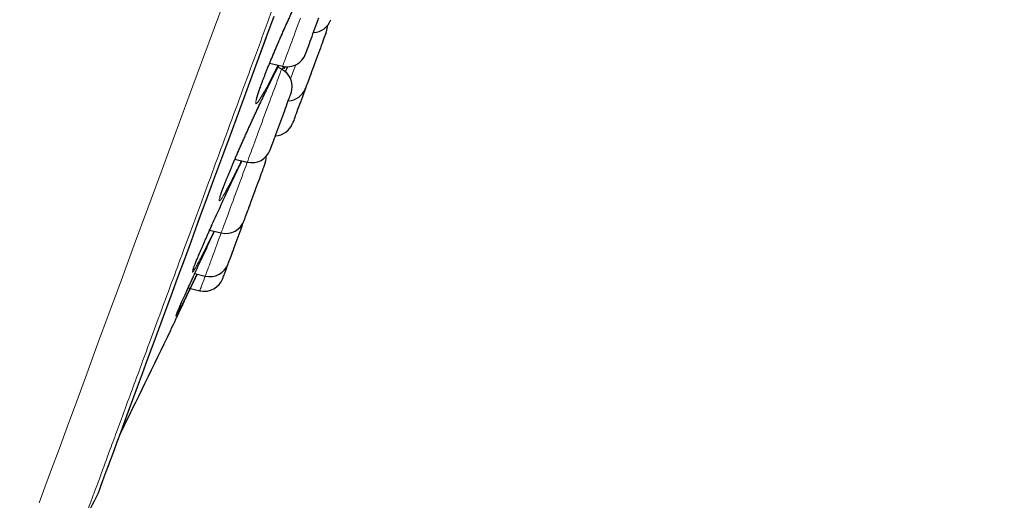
# Model space of a CAD drawing. Header units: millimetres. Extents: x 8 to 976, y 12 to 975.
# Tile 341 of 351: x 700 to 725, y 789 to 802. Entities that reach past the tile are written whole.
import ezdxf

# ---------------------------------------------------------------- set-up
doc = ezdxf.new("R2010")
doc.units = ezdxf.units.MM

msp = doc.modelspace()

# ---------------------------------------------------------------- linework, layer by layer
at = {"color": 7, "linetype": 'Continuous', "lineweight": 30}
for p, q in [((706.738, 800.452), (707.068, 800.375)), ((707.041, 800.3), (706.948, 800.348)), ((705.854, 798.01), (706.169, 797.936)), ((706.089, 796.453), (706.105, 796.496)), ((705.212, 796.208), (705.506, 796.139)), ((704.831, 795.102), (705.1, 795.038)), ((704.664, 794.738), (704.714, 794.726)), ((704.723, 794.724), (704.963, 794.668))]:
    msp.add_line(p, q, dxfattribs=at)
at = {"color": 252, "linetype": 'Continuous', "lineweight": 0}
msp.add_line((707.09, 800.373), (707.057, 800.29), dxfattribs=at)
at = {"color": 252, "linetype": 'Continuous', "lineweight": 0, "flags": 128}
for points in [[(700.877, 789.276), (701.024, 789.673), (701.192, 790.129), (701.381, 790.643), (701.595, 791.223), (701.831, 791.862), (702.087, 792.556), (702.363, 793.305), (702.66, 794.108), (702.969, 794.947), (703.296, 795.834), (703.641, 796.768), (704.002, 797.748), (704.386, 798.789), (704.786, 799.873), (705.201, 800.998), (705.631, 802.162)], [(702.382, 789.531), (702.386, 789.542), (702.398, 789.574), (702.418, 789.627), (702.445, 789.701), (702.48, 789.796), (702.523, 789.912), (702.573, 790.049), (702.632, 790.207), (702.698, 790.386), (702.771, 790.586), (702.852, 790.805), (702.941, 791.046), (703.037, 791.306), (703.14, 791.586), (703.251, 791.886), (703.369, 792.206), (703.494, 792.545), (703.626, 792.903), (703.765, 793.28), (703.911, 793.676), (704.064, 794.09), (704.223, 794.522), (704.389, 794.972), (704.562, 795.439), (704.74, 795.924), (704.925, 796.425), (705.116, 796.943), (705.313, 797.477), (705.516, 798.027), (705.725, 798.592), (705.939, 799.172), (706.158, 799.767), (706.383, 800.376), (706.612, 800.998), (706.847, 801.634)], [(706.946, 800.404), (706.909, 800.328), (706.821, 800.15), (706.739, 799.987), (706.663, 799.841), (706.599, 799.723), (706.543, 799.623), (706.49, 799.537), (706.448, 799.472), (706.415, 799.432), (706.394, 799.417), (706.383, 799.427), (706.383, 799.46), (706.395, 799.518), (706.418, 799.599), (706.451, 799.703), (706.494, 799.827), (706.547, 799.97), (706.608, 800.13), (706.678, 800.306), (706.755, 800.496), (706.839, 800.696), (706.927, 800.904), (707.02, 801.119), (707.116, 801.335), (707.214, 801.553), (707.312, 801.768)], [(707.17, 800.651), (707.192, 800.711), (707.216, 800.776), (707.242, 800.846), (707.269, 800.919), (707.298, 800.996), (707.327, 801.076), (707.358, 801.159), (707.389, 801.245), (707.421, 801.332), (707.454, 801.42), (707.487, 801.51), (707.52, 801.599)], [(707.068, 800.375), (707.068, 800.375), (707.07, 800.38), (707.074, 800.391), (707.081, 800.41), (707.09, 800.435), (707.102, 800.466), (707.116, 800.503), (707.132, 800.547), (707.15, 800.596), (707.17, 800.651)], [(707.402, 800.412), (707.37, 800.326), (707.339, 800.242), (707.309, 800.161), (707.28, 800.082), (707.27, 800.055)], [(706.227, 798.094), (706.245, 798.142), (706.264, 798.195), (706.286, 798.254), (706.309, 798.317), (706.334, 798.385), (706.361, 798.457), (706.389, 798.533), (706.418, 798.613), (706.449, 798.695), (706.48, 798.78), (706.512, 798.866), (706.544, 798.954), (706.577, 799.043), (706.61, 799.133), (706.643, 799.222), (706.676, 799.311), (706.708, 799.399), (706.74, 799.485), (706.771, 799.569), (706.801, 799.65), (706.83, 799.728), (706.857, 799.803), (706.884, 799.874), (706.908, 799.94), (706.931, 800.002), (706.952, 800.059), (706.971, 800.11), (706.988, 800.156), (707.002, 800.196), (707.015, 800.23), (707.025, 800.257), (707.032, 800.277), (707.038, 800.291), (707.04, 800.299), (707.041, 800.3)], [(706.169, 797.936), (706.17, 797.939), (706.173, 797.948), (706.179, 797.965), (706.188, 797.987), (706.199, 798.017), (706.212, 798.052), (706.227, 798.094)], [(705.532, 796.21), (705.544, 796.244), (705.559, 796.284), (705.576, 796.33), (705.595, 796.381), (705.616, 796.438), (705.639, 796.5), (705.664, 796.567), (705.69, 796.638), (705.717, 796.713), (705.746, 796.791), (705.776, 796.873), (705.807, 796.957), (705.839, 797.043), (705.872, 797.13), (705.904, 797.219), (705.937, 797.309), (705.97, 797.398), (706.003, 797.487), (706.036, 797.575), (706.067, 797.662), (706.099, 797.746), (706.129, 797.828), (706.158, 797.908), (706.169, 797.936)], [(705.106, 795.056), (705.113, 795.075), (705.123, 795.101), (705.134, 795.132), (705.149, 795.171), (705.165, 795.215), (705.183, 795.264), (705.204, 795.32), (705.226, 795.38), (705.25, 795.445), (705.276, 795.515), (705.303, 795.589), (705.331, 795.666), (705.361, 795.747), (705.392, 795.83), (705.423, 795.916), (705.456, 796.003), (705.488, 796.091), (705.506, 796.139)], [(705.506, 796.139), (705.506, 796.14), (705.509, 796.148), (705.514, 796.162), (705.522, 796.183), (705.532, 796.21)], [(704.963, 794.668), (704.964, 794.671), (704.968, 794.681), (704.974, 794.698), (704.983, 794.722), (704.994, 794.751), (705.007, 794.788), (705.023, 794.83), (705.041, 794.878), (705.06, 794.932), (705.082, 794.991), (705.1, 795.038)]]:
    msp.add_lwpolyline(points, dxfattribs=at)
at = {"color": 7, "linetype": 'Continuous', "lineweight": 30, "flags": 128}
for points in [[(702.391, 789.552), (702.395, 789.562), (702.407, 789.594), (702.426, 789.647), (702.454, 789.721), (702.489, 789.816), (702.531, 789.932), (702.582, 790.069), (702.64, 790.227), (702.706, 790.406), (702.78, 790.605), (702.861, 790.825), (702.949, 791.065), (703.045, 791.325), (703.149, 791.605), (703.259, 791.905), (703.377, 792.224), (703.502, 792.563), (703.634, 792.921), (703.773, 793.298), (703.919, 793.693), (704.072, 794.107), (704.231, 794.539), (704.397, 794.989), (704.569, 795.456), (704.748, 795.94), (704.932, 796.441), (705.123, 796.958), (705.32, 797.492), (705.523, 798.041), (705.731, 798.606), (705.945, 799.186), (706.164, 799.78), (706.389, 800.389), (706.618, 801.011), (706.853, 801.646)], [(707.714, 800.856), (707.731, 800.903), (707.75, 800.955), (707.771, 801.011), (707.793, 801.07), (707.816, 801.133), (707.84, 801.198), (707.865, 801.265), (707.89, 801.334), (707.916, 801.403), (707.941, 801.472), (707.966, 801.541), (707.991, 801.608)], [(708.18, 801.252), (708.179, 801.25), (708.176, 801.242), (708.17, 801.227), (708.163, 801.205), (708.152, 801.178), (708.14, 801.144), (708.125, 801.105), (708.109, 801.06), (708.091, 801.011), (708.071, 800.957), (708.049, 800.899), (708.027, 800.837), (708.003, 800.773), (707.979, 800.707), (707.954, 800.639), (707.928, 800.57), (707.903, 800.501), (707.877, 800.432), (707.852, 800.364), (707.828, 800.298), (707.804, 800.234), (707.781, 800.172), (707.76, 800.114), (707.74, 800.06), (707.722, 800.011), (707.705, 799.966), (707.691, 799.927), (707.678, 799.893), (707.668, 799.866), (707.66, 799.844), (707.655, 799.829), (707.652, 799.821), (707.651, 799.819)], [(707.652, 800.688), (707.652, 800.689), (707.654, 800.693), (707.658, 800.705), (707.665, 800.723), (707.674, 800.747), (707.685, 800.778), (707.698, 800.814), (707.714, 800.856)], [(707.651, 799.819), (707.647, 799.807), (707.621, 799.739), (707.596, 799.67), (707.57, 799.6), (707.545, 799.532), (707.52, 799.464), (707.496, 799.398), (707.472, 799.334), (707.45, 799.273), (707.429, 799.216), (707.409, 799.163), (707.391, 799.114), (707.375, 799.07), (707.361, 799.032), (707.349, 798.999), (707.339, 798.973), (707.331, 798.952), (707.326, 798.938), (707.324, 798.931), (707.323, 798.93)], [(706.788, 798.345), (706.802, 798.383), (706.817, 798.426), (706.835, 798.474), (706.854, 798.526), (706.875, 798.583), (706.898, 798.643), (706.921, 798.707), (706.945, 798.772), (706.97, 798.84), (706.995, 798.908), (707.021, 798.977), (707.046, 799.047), (707.072, 799.115), (707.096, 799.182), (707.12, 799.247), (707.143, 799.309), (707.165, 799.368), (707.185, 799.424), (707.204, 799.475), (707.221, 799.521), (707.237, 799.562), (707.25, 799.598), (707.261, 799.627), (707.269, 799.651), (707.276, 799.668), (707.279, 799.678), (707.281, 799.682), (707.281, 799.682)], [(706.752, 798.25), (706.753, 798.25), (706.755, 798.256), (706.76, 798.269), (706.767, 798.288), (706.776, 798.314), (706.788, 798.345)], [(706.105, 796.496), (706.115, 796.523), (706.127, 796.555), (706.142, 796.594), (706.158, 796.638), (706.176, 796.687), (706.196, 796.74), (706.217, 796.798), (706.239, 796.858), (706.263, 796.922), (706.287, 796.988), (706.312, 797.056), (706.337, 797.125), (706.363, 797.194), (706.388, 797.263), (706.414, 797.331), (706.438, 797.398), (706.462, 797.462), (706.485, 797.524), (706.506, 797.582), (706.526, 797.637), (706.545, 797.687), (706.562, 797.732), (706.576, 797.772), (706.589, 797.807), (706.6, 797.835), (706.608, 797.858), (706.614, 797.874), (706.617, 797.883), (706.618, 797.885)], [(705.687, 795.363), (705.693, 795.378), (705.701, 795.4), (705.711, 795.428), (705.724, 795.462), (705.739, 795.502), (705.755, 795.546), (705.774, 795.596), (705.794, 795.65), (705.815, 795.709), (705.838, 795.77), (705.861, 795.834), (705.886, 795.901), (705.911, 795.969), (705.936, 796.038), (705.962, 796.107), (705.987, 796.176), (706.012, 796.244), (706.037, 796.31), (706.06, 796.374), (706.083, 796.435), (706.089, 796.453)], [(705.547, 794.981), (705.548, 794.985), (705.552, 794.995), (705.558, 795.011), (705.566, 795.034), (705.577, 795.064), (705.59, 795.099), (705.605, 795.139), (705.622, 795.185), (705.641, 795.236), (705.661, 795.291), (705.683, 795.35), (705.683, 795.352)], [(705.683, 795.352), (705.684, 795.354), (705.687, 795.363)]]:
    msp.add_lwpolyline(points, dxfattribs=at)
at = {"color": 7, "linetype": 'Continuous', "lineweight": 30}
for centre, radius, start, end in [((707.824, 801.731), 0.5, 273.3294, 339.7512), ((707.711, 801.425), 0.5, 339.7512, 358.8009), ((707.183, 800.861), 0.5, 256.7512, 339.7512), ((706.812, 799.855), 0.5, 339.7512, 62.7512), ((707.182, 799.992), 0.5, 273.3294, 339.7512), ((706.854, 799.103), 0.5, 273.3294, 339.7512), ((706.283, 798.423), 0.5, 256.7512, 339.7512), ((706.149, 798.058), 0.5, 339.7512, 2.5849), ((705.62, 796.626), 0.5, 256.7512, 339.7512), ((705.214, 795.525), 0.5, 256.7512, 339.7512), ((705.078, 795.154), 0.5, 256.7512, 339.7512), ((433.881, 923.724), 300, 333.74462, 334.30491), ((702.203, 789.621), 0.2, 333.4413, 339.7512), ((434.039, 923.666), 300, 333.26848, 333.44128)]:
    msp.add_arc(centre, radius, start, end, dxfattribs=at)
at = {"color": 252, "linetype": 'Continuous', "lineweight": 0}
msp.add_arc((699.185, 797.23), 6.308, 339.6651, 339.8389, dxfattribs=at)
for points, knots in [([(700.908, 860.89), (700.905, 860.884), (700.901, 860.872), (700.866, 860.778), (700.811, 860.627), (700.732, 860.415), (700.633, 860.145), (700.512, 859.819), (700.372, 859.438), (700.211, 859.001), (700.028, 858.506), (699.824, 857.953), (699.598, 857.341), (699.353, 856.676), (699.088, 855.958), (698.806, 855.193), (698.508, 854.384), (698.194, 853.534), (697.864, 852.639), (697.516, 851.695), (697.15, 850.703), (696.766, 849.664), (696.369, 848.586), (695.957, 847.471), (695.536, 846.328), (695.105, 845.16), (694.666, 843.97), (694.217, 842.753), (693.756, 841.504), (693.284, 840.224), (692.801, 838.916), (692.312, 837.589), (691.817, 836.247), (691.32, 834.9), (690.822, 833.551), (690.325, 832.202), (689.825, 830.848), (689.322, 829.484), (688.816, 828.111), (688.307, 826.733), (687.801, 825.36), (687.297, 823.995), (686.801, 822.649), (686.312, 821.324), (685.831, 820.022), (685.358, 818.737), (684.888, 817.465), (684.425, 816.209), (683.968, 814.97), (683.521, 813.76), (683.086, 812.58), (682.665, 811.439), (682.26, 810.34), (681.87, 809.283), (681.494, 808.263), (681.13, 807.278), (680.78, 806.328), (680.444, 805.418), (680.126, 804.555), (679.825, 803.739), (679.544, 802.978), (679.284, 802.272), (679.043, 801.621), (678.822, 801.021), (678.62, 800.472), (678.436, 799.975), (678.273, 799.531), (678.131, 799.146), (678.01, 798.819), (677.912, 798.554), (677.836, 798.348), (677.782, 798.202), (677.75, 798.114), (677.743, 798.094), (677.743, 798.094), (677.743, 798.094)], [0, 0, 0, 0, 0.014, 0.028, 0.0419999, 0.0559999, 0.0699998, 0.0837499, 0.0974999, 0.1112499, 0.1249999, 0.1389999, 0.1529999, 0.1669998, 0.1809998, 0.1949997, 0.2087498, 0.2224998, 0.2362498, 0.2499999, 0.2639998, 0.2779998, 0.2919997, 0.3059997, 0.3199996, 0.3337496, 0.3474997, 0.3612497, 0.3749997, 0.3889997, 0.4029997, 0.4169997, 0.4309996, 0.4449996, 0.4587496, 0.4724996, 0.4862496, 0.4999997, 0.5139997, 0.5279995, 0.5419995, 0.5559995, 0.5699995, 0.5837495, 0.5974995, 0.6112495, 0.6249995, 0.6389995, 0.6529995, 0.6669995, 0.6809995, 0.6949994, 0.7087493, 0.7224994, 0.7362494, 0.7499994, 0.7639994, 0.7779994, 0.7919994, 0.8059993, 0.8199993, 0.8337493, 0.8474993, 0.8612494, 0.8749993, 0.8889993, 0.9029993, 0.9169993, 0.9309992, 0.9449992, 0.9587492, 0.9724992, 0.9862492, 0.9999993, 1, 1, 1, 1]), ([(725.422, 852.278), (725.42, 852.273), (725.415, 852.261), (725.38, 852.165), (725.324, 852.013), (725.245, 851.798), (725.144, 851.525), (725.022, 851.194), (724.88, 850.809), (724.717, 850.367), (724.532, 849.866), (724.325, 849.306), (724.097, 848.687), (723.849, 848.013), (723.581, 847.287), (723.295, 846.513), (722.993, 845.694), (722.676, 844.834), (722.341, 843.928), (721.989, 842.972), (721.619, 841.968), (721.231, 840.917), (720.828, 839.826), (720.412, 838.697), (719.985, 837.54), (719.549, 836.358), (719.105, 835.154), (718.65, 833.922), (718.184, 832.658), (717.706, 831.362), (717.218, 830.038), (716.722, 828.696), (716.221, 827.337), (715.718, 825.974), (715.215, 824.609), (714.711, 823.243), (714.206, 821.873), (713.696, 820.492), (713.184, 819.103), (712.669, 817.708), (712.157, 816.318), (711.647, 814.937), (711.144, 813.574), (710.649, 812.233), (710.163, 810.915), (709.684, 809.616), (709.209, 808.328), (708.74, 807.056), (708.277, 805.803), (707.825, 804.578), (707.385, 803.383), (706.959, 802.229), (706.549, 801.116), (706.154, 800.047), (705.773, 799.015), (705.405, 798.017), (705.051, 797.057), (704.711, 796.135), (704.389, 795.261), (704.084, 794.436), (703.8, 793.666), (703.536, 792.951), (703.293, 792.292), (703.069, 791.685), (702.864, 791.129), (702.679, 790.626), (702.513, 790.177), (702.369, 789.787), (702.247, 789.456), (702.148, 789.188), (702.071, 788.979), (702.017, 788.832), (701.983, 788.74), (701.979, 788.728), (701.977, 788.723)], [0, 0, 0, 0, 0.014, 0.028, 0.042, 0.056, 0.0699999, 0.08375, 0.0975, 0.11125, 0.125, 0.139, 0.153, 0.167, 0.1809999, 0.1949999, 0.2087499, 0.2225, 0.23625, 0.25, 0.264, 0.278, 0.292, 0.306, 0.3199999, 0.33375, 0.3475, 0.36125, 0.375, 0.389, 0.4029999, 0.4169999, 0.4309999, 0.4449999, 0.4587499, 0.4725, 0.48625, 0.5, 0.5139999, 0.5279999, 0.542, 0.556, 0.5699999, 0.5837499, 0.5974999, 0.61125, 0.625, 0.639, 0.653, 0.6669999, 0.6809999, 0.6949999, 0.7087499, 0.7225, 0.73625, 0.75, 0.764, 0.778, 0.7919999, 0.8059999, 0.8199999, 0.8337499, 0.8475, 0.8612499, 0.875, 0.889, 0.903, 0.9169999, 0.9309999, 0.9449999, 0.9587499, 0.9724999, 0.98625, 1, 1, 1, 1]), ([(706.018, 797.971), (706.004, 797.944), (705.96, 797.852), (705.889, 797.708), (705.805, 797.542), (705.731, 797.397), (705.666, 797.274), (705.608, 797.168), (705.557, 797.08), (705.515, 797.012), (705.484, 796.968), (705.463, 796.949), (705.454, 796.954), (705.456, 796.984), (705.47, 797.038), (705.494, 797.115), (705.529, 797.214), (705.575, 797.335), (705.63, 797.474), (705.694, 797.632), (705.766, 797.805), (705.846, 797.992), (705.932, 798.19), (706.023, 798.397), (706.118, 798.61), (706.216, 798.826), (706.315, 799.044), (706.415, 799.259), (706.514, 799.47), (706.611, 799.672), (706.705, 799.866), (706.788, 800.034), (706.859, 800.177), (706.92, 800.295), (706.956, 800.364), (706.973, 800.397)], [0, 0, 0, 0, 0.013423, 0.045141, 0.07696, 0.108678, 0.138059, 0.167441, 0.199251, 0.231161, 0.262967, 0.294623, 0.326378, 0.358031, 0.389718, 0.421506, 0.453192, 0.484738, 0.516384, 0.54793, 0.579524, 0.611218, 0.642811, 0.6744, 0.706088, 0.737677, 0.769308, 0.801043, 0.832675, 0.864299, 0.896025, 0.927647, 0.952474, 0.977399, 1, 1, 1, 1]), ([(707.142, 800.366), (707.139, 800.362), (707.126, 800.34), (707.111, 800.322), (707.098, 800.315), (707.096, 800.331), (707.103, 800.359), (707.106, 800.371)], [0, 0, 0, 0, 0.048653, 0.301129, 0.554417, 0.806891, 1, 1, 1, 1]), ([(704.996, 795.519), (704.975, 795.478), (704.932, 795.395), (704.88, 795.298), (704.837, 795.221), (704.804, 795.167), (704.782, 795.138), (704.772, 795.133), (704.773, 795.152), (704.786, 795.196), (704.81, 795.263), (704.844, 795.353), (704.889, 795.464), (704.944, 795.595), (705.008, 795.745), (705.08, 795.911), (705.16, 796.093), (705.224, 796.236), (705.263, 796.321), (705.271, 796.339)], [0, 0, 0, 0, 0.061093, 0.122687, 0.184475, 0.246065, 0.30772, 0.369573, 0.431228, 0.492591, 0.554149, 0.615513, 0.676934, 0.738549, 0.799971, 0.861352, 0.922932, 0.984314, 1, 1, 1, 1]), ([(704.415, 794.125), (704.404, 794.104), (704.382, 794.062), (704.362, 794.03), (704.354, 794.02), (704.356, 794.034), (704.371, 794.074), (704.391, 794.122), (704.409, 794.165), (704.415, 794.179)], [0, 0, 0, 0, 0.153564, 0.308611, 0.464155, 0.619202, 0.773551, 0.928388, 1, 1, 1, 1])]:
    msp.add_open_spline(points, degree=3, knots=knots, dxfattribs=at)
at = {"color": 7, "linetype": 'Continuous', "lineweight": 30}
for points, knots in [([(706.4, 799.517), (706.4, 799.517), (706.4, 799.516), (706.401, 799.521), (706.403, 799.531), (706.406, 799.548), (706.412, 799.571), (706.42, 799.601), (706.431, 799.638), (706.445, 799.681), (706.461, 799.73), (706.48, 799.786), (706.502, 799.846), (706.526, 799.912), (706.552, 799.982), (706.58, 800.057), (706.611, 800.136), (706.643, 800.218), (706.677, 800.303), (706.713, 800.392), (706.75, 800.483), (706.789, 800.577), (706.83, 800.674), (706.872, 800.774), (706.916, 800.876), (706.961, 800.98), (707.007, 801.086), (707.053, 801.193), (707.101, 801.3), (707.148, 801.407), (707.196, 801.513), (707.244, 801.618), (707.291, 801.721), (707.338, 801.823), (707.384, 801.923), (707.43, 802.021), (707.477, 802.119), (707.522, 802.214), (707.567, 802.308), (707.612, 802.399), (707.655, 802.486), (707.697, 802.571), (707.737, 802.651), (707.776, 802.727), (707.813, 802.799), (707.848, 802.865), (707.879, 802.923), (707.904, 802.968), (707.926, 803.009), (707.95, 803.049), (707.975, 803.092), (707.997, 803.13), (708.017, 803.161), (708.033, 803.185), (708.045, 803.202), (708.053, 803.212), (708.057, 803.218), (708.057, 803.218), (708.057, 803.218)], [0, 0, 0, 0, 0.00435, 0.01552, 0.02833, 0.042394, 0.057886, 0.074529, 0.092057, 0.110243, 0.128904, 0.147903, 0.167134, 0.186518, 0.205987, 0.22549, 0.24497, 0.264391, 0.28373, 0.302963, 0.322068, 0.341306, 0.360741, 0.380345, 0.400085, 0.41993, 0.439837, 0.459768, 0.479666, 0.499493, 0.519213, 0.538794, 0.558212, 0.577449, 0.596623, 0.615998, 0.635499, 0.655113, 0.674815, 0.694583, 0.714383, 0.734181, 0.753938, 0.773625, 0.793212, 0.812666, 0.83196, 0.847603, 0.857712, 0.87652, 0.895272, 0.913899, 0.932282, 0.95024, 0.965623, 0.979728, 0.992275, 1, 1, 1, 1]), ([(706.415, 799.257), (706.415, 799.258), (706.431, 799.292), (706.463, 799.36), (706.51, 799.46), (706.557, 799.558), (706.604, 799.656), (706.65, 799.751), (706.695, 799.844), (706.739, 799.934), (706.783, 800.022), (706.824, 800.106), (706.864, 800.185), (706.903, 800.261), (706.939, 800.332), (706.962, 800.375), (706.973, 800.397)], [0, 0, 0, 0, 0.001752, 0.076834, 0.152474, 0.228662, 0.305331, 0.382403, 0.459788, 0.537382, 0.61506, 0.692682, 0.770115, 0.847248, 0.923969, 1, 1, 1, 1]), ([(707.139, 800.232), (707.151, 800.259), (707.17, 800.302), (707.19, 800.347), (707.198, 800.364)], [0, 0, 0, 0, 0.608646, 1, 1, 1, 1]), ([(705.474, 797.036), (705.474, 797.036), (705.474, 797.036), (705.475, 797.043), (705.478, 797.055), (705.483, 797.074), (705.491, 797.099), (705.502, 797.131), (705.515, 797.169), (705.531, 797.214), (705.549, 797.265), (705.571, 797.321), (705.595, 797.383), (705.621, 797.45), (705.649, 797.521), (705.68, 797.596), (705.712, 797.675), (705.747, 797.757), (705.783, 797.843), (705.82, 797.931), (705.859, 798.022), (705.9, 798.117), (705.943, 798.214), (705.987, 798.315), (706.032, 798.417), (706.079, 798.522), (706.126, 798.627), (706.174, 798.734), (706.223, 798.84), (706.271, 798.947), (706.32, 799.052), (706.368, 799.156), (706.399, 799.223), (706.415, 799.257)], [0, 0, 0, 0, 0.014354, 0.034973, 0.058177, 0.084312, 0.112869, 0.143301, 0.175102, 0.207876, 0.241335, 0.275263, 0.309503, 0.343928, 0.378438, 0.412941, 0.447358, 0.481643, 0.515758, 0.549579, 0.583389, 0.617563, 0.652057, 0.686822, 0.721801, 0.756923, 0.792129, 0.827331, 0.862442, 0.897396, 0.932138, 0.966617, 1, 1, 1, 1]), ([(705.271, 796.339), (705.293, 796.388), (705.346, 796.506), (705.434, 796.699), (705.533, 796.913), (705.634, 797.13), (705.735, 797.345), (705.828, 797.542), (705.912, 797.719), (705.978, 797.857), (706.017, 797.937), (706.032, 797.968)], [0, 0, 0, 0, 0.095364, 0.223816, 0.351862, 0.479899, 0.608337, 0.736362, 0.837058, 0.938148, 1, 1, 1, 1]), ([(704.791, 795.201), (704.791, 795.201), (704.791, 795.201), (704.792, 795.206), (704.795, 795.217), (704.801, 795.234), (704.809, 795.258), (704.82, 795.288), (704.834, 795.325), (704.851, 795.367), (704.87, 795.416), (704.892, 795.469), (704.916, 795.527), (704.942, 795.591), (704.971, 795.658), (705.002, 795.731), (705.036, 795.809), (705.072, 795.89), (705.109, 795.976), (705.149, 796.065), (705.19, 796.158), (705.231, 796.25), (705.259, 796.312), (705.272, 796.341)], [0, 0, 0, 0, 0.01662, 0.047634, 0.084053, 0.125415, 0.170718, 0.218794, 0.268642, 0.319527, 0.370958, 0.422617, 0.474249, 0.525652, 0.577482, 0.629935, 0.682909, 0.736305, 0.79002, 0.843938, 0.897946, 0.951901, 1, 1, 1, 1]), ([(704.415, 794.179), (704.421, 794.193), (704.439, 794.235), (704.48, 794.328), (704.536, 794.455), (704.602, 794.601), (704.676, 794.764), (704.758, 794.942), (704.845, 795.132), (704.938, 795.333), (705.036, 795.542), (705.136, 795.756), (705.236, 795.969), (705.302, 796.11), (705.335, 796.179)], [0, 0, 0, 0, 0.046489, 0.133333, 0.220455, 0.3073, 0.394125, 0.481224, 0.568044, 0.654986, 0.742203, 0.82914, 0.916068, 1, 1, 1, 1]), ([(705.325, 796.181), (705.32, 796.171), (705.286, 796.1), (705.226, 795.978), (705.144, 795.812), (705.068, 795.66), (705.018, 795.56), (704.997, 795.519), (704.996, 795.519)], [0, 0, 0, 0, 0.0389076, 0.2687403, 0.4985619, 0.7472918, 0.9968141, 1, 1, 1, 1]), ([(704.215, 793.65), (704.215, 793.65), (704.214, 793.647), (704.218, 793.656), (704.228, 793.678), (704.245, 793.713), (704.268, 793.762), (704.297, 793.824), (704.332, 793.898), (704.372, 793.983), (704.418, 794.081), (704.47, 794.189), (704.525, 794.306), (704.584, 794.432), (704.648, 794.567), (704.715, 794.709), (704.785, 794.856), (704.844, 794.982), (704.881, 795.06), (704.894, 795.087)], [0, 0, 0, 0, 0.008482, 0.07357, 0.136551, 0.199534, 0.264338, 0.329139, 0.392231, 0.455323, 0.520244, 0.585168, 0.648265, 0.711361, 0.776286, 0.841211, 0.904398, 0.967585, 1, 1, 1, 1]), ([(704.889, 795.088), (704.887, 795.083), (704.855, 795.017), (704.798, 794.898), (704.716, 794.73), (704.64, 794.574), (704.569, 794.43), (704.507, 794.305), (704.456, 794.204), (704.426, 794.145), (704.415, 794.125), (704.415, 794.125)], [0, 0, 0, 0, 0.011091, 0.144367, 0.27764, 0.421972, 0.566754, 0.711065, 0.854691, 0.998771, 1, 1, 1, 1]), ([(704.369, 794.065), (704.369, 794.065), (704.369, 794.065), (704.371, 794.071), (704.375, 794.081), (704.382, 794.098), (704.391, 794.122), (704.403, 794.15), (704.413, 794.174), (704.418, 794.185)], [0, 0, 0, 0, 0.066047, 0.18028, 0.318225, 0.476608, 0.649612, 0.831594, 1, 1, 1, 1])]:
    msp.add_open_spline(points, degree=3, knots=knots, dxfattribs=at)

doc.saveas('drawing.dxf')
